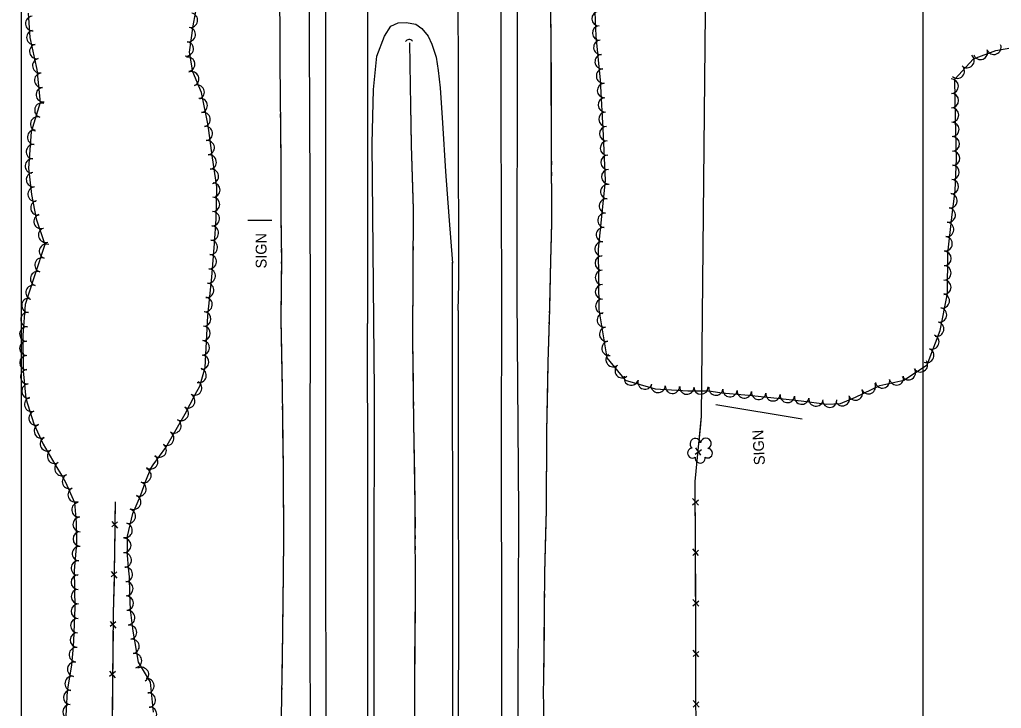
# Model space of a CAD drawing. Extents: x 353423 to 364002, y 127000 to 201942.
# Drawn here: x 359999 to 360543, y 155005 to 155387 of the extents above; entities that cross this region are included whole.
import ezdxf

# ---------------------------------------------------------------- set-up
doc = ezdxf.new("R2010")
doc.units = 0
for name, color, linetype in [('E_DTM_SlopeBottom', 7, 'Continuous'), ('E_DTM_SlopeTop', 7, 'Continuous'), ('E_FEN_Generic', 7, 'Continuous'), ('E_LAND_BrushLine', 7, 'Continuous'), ('E_LAND_TreeLine', 7, 'Continuous'), ('E_STRUCT_WingWall', 7, 'Continuous')]:
    doc.layers.add(name, color=color, linetype=linetype)

msp = doc.modelspace()

# ---------------------------------------------------------------- linework, layer by layer
at = {"layer": 'E_DTM_SlopeBottom'}
for p, q in [((360373.51, 155145.78), (360376.96, 155148.27)), ((360376.73, 155145.29), (360373.85, 155149.33)), ((360375.36, 155117.51), (360372.08, 155121.24)), ((360372.1, 155117.67), (360375.28, 155120.49)), ((360049.97, 155108.39), (360053.14, 155104.66)), ((360053.18, 155108.18), (360050, 155105.45)), ((360375.46, 155089.49), (360372.18, 155093.21)), ((360372.2, 155089.65), (360375.38, 155092.47)), ((360049.61, 155080.73), (360052.78, 155077)), ((360052.83, 155080.52), (360049.65, 155077.79)), ((360375.56, 155061.46), (360372.29, 155065.19)), ((360372.3, 155061.62), (360375.48, 155064.45)), ((360049.04, 155053.07), (360052.22, 155049.35)), ((360052.25, 155052.87), (360049.07, 155050.12)), ((360375.61, 155033.43), (360372.35, 155037.17)), ((360372.35, 155033.6), (360375.54, 155036.42)), ((360048.77, 155025.4), (360051.95, 155021.68)), ((360051.98, 155025.2), (360048.8, 155022.46)), ((360375.67, 155005.41), (360372.4, 155009.14)), ((360372.41, 155005.57), (360375.59, 155008.39))]:
    msp.add_line(p, q, dxfattribs=at)
for points in [[(360374.6, 154657.93), (360374.27, 154789.6), (360374.39, 154872.44), (360374.04, 154944.9), (360373.8, 155062.49), (360373.56, 155130.68), (360377.07, 155166.82), (360383.23, 155800.82), (360371.63, 155876.08), (360363.17, 155930.21), (360363.68, 156057.43)], [(360376.62, 155162.22), (360377.07, 155166.82), (360377.12, 155172.22)], [(360375.52, 155150.89), (360376.62, 155162.22)], [(360373.91, 155134.33), (360374.88, 155144.3)], [(360373.59, 155122.96), (360373.56, 155130.68), (360373.91, 155134.33)], [(360051.84, 155119.41), (360051.32, 155078.68), (360050.8, 155057.43), (360048.82, 154854.31), (360047.31, 154738.99), (360046.25, 154651.82), (360046.43, 154649.15)], [(360051.84, 155119.41), (360051.71, 155109.52)], [(360373.65, 155106.32), (360373.61, 155116.34)], [(360373.69, 155094.93), (360373.65, 155106.32)], [(360051.63, 155102.99), (360051.48, 155091.75)], [(360051.48, 155091.75), (360051.36, 155081.86)], [(360373.75, 155078.3), (360373.71, 155088.31)], [(360373.79, 155066.91), (360373.75, 155078.3)], [(360051.23, 155075.33), (360050.97, 155064.09)], [(360050.97, 155064.09), (360050.8, 155057.43), (360050.77, 155054.2)], [(360373.83, 155050.27), (360373.81, 155060.29)], [(360373.85, 155038.89), (360373.83, 155050.27)], [(360050.71, 155047.67), (360050.6, 155036.43)], [(360050.6, 155036.43), (360050.5, 155026.54)], [(360373.89, 155022.25), (360373.86, 155032.26)], [(360373.91, 155010.86), (360373.89, 155022.25)], [(360050.44, 155020), (360050.33, 155008.76)], [(360050.33, 155008.76), (360050.23, 154998.88)]]:
    msp.add_lwpolyline(points, dxfattribs=at)
msp.add_arc((360214.86, 155373.17), 2.46, 39.5587, 145.7982, dxfattribs=at)
at = {"layer": 'E_DTM_SlopeTop'}
for points in [[(360160.88, 154649.51), (360160.47, 154778.56), (360160.34, 154844.91), (360160.34, 154917.3), (360160.17, 154974.67), (360160.09, 155063.03), (360159.94, 155148.34), (360160.21, 155221.69), (360159.95, 155291.68), (360159.68, 155375.74), (360159.8, 155476.89), (360159.9, 155559.87), (360159.69, 155639.04), (360159.6, 155727.58), (360159.58, 155825.76), (360159.66, 155895.71), (360159.68, 155995.85), (360159.71, 156063.63), (360159.51, 156154.85), (360159.48, 156245.71), (360159.4, 156333.74), (360159.15, 156418.98)], [(360166.92, 156419.55), (360167.69, 156338.28), (360167.82, 156246.99), (360167.75, 156156.84), (360168.07, 156066.65), (360167.85, 155955.08), (360168.16, 155878.49), (360168.12, 155801.67), (360168.24, 155719.12), (360168.4, 155623.17), (360168.58, 155524.2), (360168.52, 155411.79), (360168.54, 155304.55), (360168.56, 155207.12), (360168.55, 155102.32), (360168.68, 154992.12), (360168.79, 154882.27), (360168.66, 154785.18), (360169.22, 154651.05)], [(360266.56, 154659.69), (360266.53, 154799.17), (360266.6, 154873.71), (360266.48, 154948.08), (360266.28, 155051.99), (360266.19, 155142.07), (360266.25, 155235.9), (360265.98, 155330.49), (360265.93, 155417.04), (360265.94, 155508.08), (360265.74, 155616.08), (360265.8, 155714.37), (360265.71, 155796.87), (360265.44, 155872.07), (360265.77, 155960.11), (360265.67, 156034.75), (360265.41, 156134.94), (360265.6, 156225.34), (360265.44, 156337.76), (360265.53, 156416.75)], [(360274.83, 156416.43), (360274.29, 156328.16), (360274.93, 156251.92), (360275.09, 156171.42), (360275.17, 156093.96), (360274.88, 156014.15), (360274.48, 155933.7), (360274.83, 155876.11), (360274.96, 155519.19), (360274.62, 155232.93), (360275.58, 155113.48), (360275.1, 155012.93), (360275.25, 154915.83), (360275.1, 154849.17), (360275.67, 154756.01), (360275.81, 154684.26), (360276.15, 154660.12)], [(360191.83, 155573.64), (360191.9, 155531.49), (360191.85, 155419.08), (360191.87, 155311.83), (360191.82, 155218.14)], [(360242.11, 155225.49), (360242.46, 155240.09), (360242.19, 155334.67), (360242.14, 155421.22), (360242.14, 155455.7)], [(360194.43, 155317.93), (360195.21, 155347.93), (360197.04, 155366.39), (360201.18, 155377.6), (360204.81, 155383.06), (360208.73, 155384.98), (360213.27, 155385.14), (360218.64, 155384.07), (360221.93, 155381.8), (360225.54, 155377.44), (360227.5, 155372.99), (360229.95, 155365.87), (360231.09, 155358.55), (360232.18, 155348.93), (360233.48, 155329.43), (360235.07, 155302.52), (360236.84, 155277.7), (360238.96, 155251.64)], [(360196.25, 154657.31), (360195.78, 154795.05), (360195.8, 154898.83), (360195.45, 154977.77), (360195.53, 155074.64), (360195.73, 155180.25), (360194.43, 155317.93)], [(360239.64, 154654.9), (360239.1, 154782.74), (360239.28, 154865.03), (360239.31, 154929.24), (360239.16, 154988.97), (360239.15, 155030.95), (360239.16, 155104.88), (360238.99, 155190.23), (360238.91, 155252.17)], [(360242.11, 155225.49), (360242.07, 155178.52), (360242.05, 155132.04), (360242.3, 155064.48), (360242.15, 154987.8), (360242.35, 154911.54), (360242.16, 154830.84), (360242.44, 154749.91)], [(360192.52, 154657.33), (360192.17, 154759.61), (360192.32, 154833.09), (360192.12, 154897.92), (360191.94, 154959.22), (360191.98, 155049.15), (360192, 155130.01), (360191.82, 155218.14)]]:
    msp.add_lwpolyline(points, dxfattribs=at)
at = {"layer": 'E_FEN_Generic'}
msp.add_line((360540.17, 155369.5), (360557, 155372.61), dxfattribs=at)
for points in [[(360317.12, 155408.69), (360318.52, 155377.47), (360320.8, 155353.16), (360322.47, 155322.35), (360323.57, 155297.48), (360319.79, 155259.5), (360320.16, 155225.75), (360324.48, 155199.13), (360334.69, 155186.75), (360351.43, 155181.89), (360369.41, 155180.83), (360380.51, 155180.91), (360382.31, 155180.63), (360388.38, 155179.78), (360403.15, 155178.5), (360419.07, 155176.87), (360432.3, 155175.3), (360446.47, 155173.5), (360454.19, 155173.8), (360462.4, 155177.31), (360475.86, 155183.87), (360489.24, 155186.86), (360502.22, 155195.24), (360509.44, 155214.34), (360513.5, 155234.81), (360513.69, 155257.11), (360515.79, 155277.02), (360517.62, 155292), (360518.41, 155309.51), (360517.86, 155332.02), (360517.57, 155353.64), (360527.96, 155364.86), (360540.17, 155369.5)], [(360317.12, 155408.69), (360318.52, 155377.47), (360320.8, 155353.16), (360322.47, 155322.35), (360323.57, 155297.48), (360319.79, 155259.5), (360320.16, 155225.75), (360324.48, 155199.13), (360334.69, 155186.75), (360351.43, 155181.89), (360369.41, 155180.83), (360380.51, 155180.91), (360382.31, 155180.63), (360388.38, 155179.78), (360403.15, 155178.5), (360419.07, 155176.87), (360432.3, 155175.3), (360446.47, 155173.5), (360454.19, 155173.8), (360462.4, 155177.31), (360475.86, 155183.87), (360489.24, 155186.86), (360502.22, 155195.24), (360509.44, 155214.34), (360513.5, 155234.81), (360513.69, 155257.11), (360515.79, 155277.02), (360517.62, 155292), (360518.41, 155309.51), (360517.86, 155332.02), (360517.57, 155353.64), (360527.96, 155364.86), (360540.17, 155369.5)], [(360073.05, 155002.68), (360071.42, 155019.37), (360064.87, 155030.51), (360061.83, 155047.61), (360060.41, 155059.48), (360059.98, 155068.45), (360059.73, 155077.8), (360059.36, 155082.67), (360058.75, 155089.71), (360058.8, 155100.34), (360061.73, 155112.91), (360065.98, 155122.67), (360068.85, 155130.96), (360071.74, 155137.89), (360072.93, 155139.81), (360079.99, 155149.5), (360090.77, 155168.06), (360096.28, 155178.78), (360098.91, 155183.4), (360101.87, 155193.86), (360103.18, 155222.49), (360105.52, 155243.88), (360106.95, 155262.58), (360107.8, 155276.24), (360108.2, 155294.03), (360105.58, 155311.42), (360103.42, 155328.03), (360099.71, 155346.29), (360094.93, 155357.81), (360093.16, 155368.69), (360095.2, 155383.18), (360097.63, 155397.28)], [(360003.58, 155390.21), (360004.58, 155376.83), (360008.35, 155359.03), (360010.37, 155340.81), (360005.33, 155324.39), (360003.75, 155304.34), (360005.42, 155289.69), (360008.08, 155276.28), (360012.79, 155262), (360007.12, 155244.58), (360001.95, 155228.7), (360000.76, 155211.71), (360000.88, 155192), (360002.32, 155176.71), (360006.82, 155162.62), (360012.01, 155151.28), (360018.38, 155140.12), (360022.72, 155133.18), (360024.38, 155130.22), (360029.34, 155118.87), (360030.3, 155107.83), (360030.43, 155096.28), (360029.22, 155081.19), (360029.46, 155060.69), (360028.79, 155042.27), (360028.66, 155039.23), (360027.64, 155028.72), (360025.24, 155014.58), (360024.21, 154993.82)], [(360003.58, 155390.21), (360004.58, 155376.83), (360008.35, 155359.03), (360010.37, 155340.81), (360005.33, 155324.39), (360003.75, 155304.34), (360005.42, 155289.69), (360008.08, 155276.28), (360012.79, 155262), (360007.12, 155244.58), (360001.95, 155228.7), (360000.76, 155211.71), (360000.88, 155192), (360002.32, 155176.71), (360006.82, 155162.62), (360012.01, 155151.28), (360018.38, 155140.12), (360022.72, 155133.18), (360024.38, 155130.22), (360029.34, 155118.87), (360030.3, 155107.83), (360030.43, 155096.28), (360029.22, 155081.19), (360029.46, 155060.69), (360028.79, 155042.27), (360028.66, 155039.23), (360027.64, 155028.72), (360025.24, 155014.58), (360024.21, 154993.82)]]:
    msp.add_lwpolyline(points, dxfattribs=at)
for centre, radius, start, end in [((360006.11, 155384.52), 4, 94.3104, 274.2951), ((360093.62, 155386.35), 3.99, 260.1959, 80.1806), ((360320.18, 155387.16), 3.99, 92.5886, 272.5733), ((360092.41, 155378.39), 3.99, 262.0143, 81.999), ((360320.54, 155379.19), 3.99, 92.5886, 272.5733), ((360006.73, 155376.82), 4, 101.9482, 281.9329), ((360008.38, 155368.99), 4, 101.9482, 281.9329), ((360091.3, 155370.48), 3.99, 262.0143, 81.999), ((360321.2, 155371.33), 3.99, 95.3669, 275.3516), ((360539.19, 155371.36), 3.99, 200.8008, 20.7855), ((360010.04, 155361.16), 4, 101.9482, 281.9329), ((360092.14, 155361.97), 3.99, 279.2588, 99.2435), ((360321.94, 155363.38), 3.99, 95.3669, 275.3516), ((360524.28, 155363.96), 3.99, 227.2212, 47.2058), ((360531.73, 155368.53), 3.99, 200.8008, 20.7855), ((360518.86, 155358.1), 3.99, 227.2212, 47.2058), ((360011.12, 155353.03), 4, 96.3485, 276.3332), ((360094.31, 155353.85), 3.99, 292.5187, 112.5034), ((360322.69, 155355.43), 3.99, 95.3669, 275.3516), ((360012.01, 155345.07), 4, 96.3485, 276.3332), ((360097.37, 155346.47), 3.99, 292.5187, 112.5034), ((360323.21, 155347.38), 3.99, 93.1061, 273.0908), ((360515.53, 155349.78), 3.99, 270.7547, 90.7394), ((360323.64, 155339.41), 3.99, 93.1061, 273.0908), ((360515.64, 155341.79), 3.99, 270.7547, 90.7394), ((360011.22, 155336.42), 4, 72.9341, 252.9188), ((360099.04, 155339.09), 3.99, 281.49, 101.4747), ((360515.74, 155333.81), 3.99, 270.7547, 90.7394), ((360008.87, 155328.77), 4, 72.9341, 252.9188), ((360100.63, 155331.27), 3.99, 281.49, 101.4747), ((360324.07, 155331.44), 3.99, 93.1061, 273.0908), ((360101.89, 155323.55), 3.99, 277.4178, 97.4025), ((360324.5, 155323.47), 3.99, 93.1061, 273.0908), ((360515.92, 155325.8), 3.99, 271.4307, 91.4154), ((360007.2, 155321.45), 4, 85.5094, 265.494), ((360516.12, 155317.82), 3.99, 271.4307, 91.4154), ((360006.57, 155313.47), 4, 85.5094, 265.494), ((360102.92, 155315.63), 3.99, 277.4178, 97.4025), ((360324.87, 155315.47), 3.99, 92.5453, 272.53), ((360104.03, 155307.68), 3.99, 278.5715, 98.5561), ((360325.22, 155307.49), 3.99, 92.5453, 272.53), ((360516.32, 155309.84), 3.99, 271.4307, 91.4154), ((360005.95, 155305.49), 4, 85.5094, 265.494), ((360515.98, 155302.01), 3.99, 267.4015, 87.3862), ((360006.59, 155297.94), 4, 96.5148, 276.4995), ((360105.22, 155299.79), 3.99, 278.5715, 98.5561), ((360325.58, 155299.52), 3.99, 92.5453, 272.53), ((360106.07, 155292.23), 3.99, 268.7292, 88.7139), ((360325.06, 155291.26), 3.99, 84.3207, 264.3053), ((360515.62, 155294.03), 3.99, 267.4015, 87.3862), ((360007.5, 155289.98), 4, 96.5148, 276.4995), ((360514.81, 155286.25), 3.99, 263.0479, 83.0326), ((360009.02, 155282.3), 4, 101.205, 281.1896), ((360105.89, 155284.25), 3.99, 268.7292, 88.7139), ((360324.26, 155283.32), 3.99, 84.3207, 264.3053), ((360010.78, 155274.77), 4, 108.2474, 288.2321), ((360105.71, 155276.35), 3.99, 266.4527, 86.4374), ((360323.47, 155275.37), 3.99, 84.3207, 264.3053), ((360513.84, 155278.33), 3.99, 263.0479, 83.0326), ((360512.98, 155270.35), 3.99, 263.9819, 83.9666), ((360013.29, 155267.16), 4, 108.2474, 288.2321), ((360105.22, 155268.39), 3.99, 266.4527, 86.4374), ((360322.68, 155267.43), 3.99, 84.3207, 264.3053), ((360013.77, 155258.25), 4, 71.9921, 251.9768), ((360104.69, 155260.45), 3.99, 265.6322, 85.6168), ((360321.89, 155259.48), 3.99, 84.3207, 264.3053), ((360512.15, 155262.41), 3.99, 263.9819, 83.9666), ((360104.08, 155252.49), 3.99, 265.6322, 85.6168), ((360511.57, 155254.26), 3.99, 269.5219, 89.5066), ((360011.3, 155250.64), 4, 71.9921, 251.9768), ((360321.97, 155251.73), 3.99, 90.6306, 270.6153), ((360008.82, 155243.03), 4, 71.9567, 251.9414), ((360103.47, 155244.53), 3.99, 265.6322, 85.6168), ((360322.05, 155243.75), 3.99, 90.6306, 270.6153), ((360511.51, 155246.27), 3.99, 269.5219, 89.5066), ((360102.63, 155236.67), 3.99, 263.7734, 83.758), ((360322.14, 155235.76), 3.99, 90.6306, 270.6153), ((360511.44, 155238.29), 3.99, 269.5219, 89.5066), ((360006.34, 155235.42), 4, 71.9567, 251.9414), ((360510.57, 155230.78), 3.99, 258.8011, 78.7858), ((360004.02, 155228.3), 4, 86.0045, 265.9892), ((360101.76, 155228.73), 3.99, 263.7734, 83.758), ((360322.23, 155227.78), 3.99, 90.6306, 270.6153), ((360003.46, 155220.31), 4, 86.0045, 265.9892), ((360101.01, 155220.65), 3.99, 267.3877, 87.3723), ((360323.18, 155220.18), 3.99, 99.2272, 279.2119), ((360509.02, 155222.95), 3.99, 258.8011, 78.7858), ((360507.46, 155215.11), 3.99, 258.8011, 78.7858), ((360002.9, 155212.33), 4, 86.0045, 265.9892), ((360100.64, 155212.68), 3.99, 267.3877, 87.3723), ((360324.46, 155212.3), 3.99, 99.2272, 279.2119), ((360002.9, 155204.49), 4, 90.3769, 270.3615), ((360100.28, 155204.71), 3.99, 267.3877, 87.3723), ((360325.74, 155204.42), 3.99, 99.2272, 279.2119), ((360504.8, 155207.96), 3.99, 249.2883, 69.273), ((360501.97, 155200.49), 3.99, 249.2883, 69.273), ((360002.95, 155196.48), 4, 90.3769, 270.3615), ((360099.91, 155196.73), 3.99, 267.3877, 87.3723), ((360327.98, 155198.17), 3.99, 129.5153, 309.5), ((360498.43, 155195.28), 3.99, 212.8772, 32.8619), ((360003.3, 155188.67), 4, 95.3845, 275.3692), ((360098.44, 155189.42), 3.99, 254.1998, 74.1845), ((360333.06, 155192.01), 3.99, 129.5153, 309.5), ((360491.72, 155190.95), 3.99, 212.8772, 32.8619), ((360095.95, 155182.42), 3.99, 240.3309, 60.3156), ((360338.04, 155187.95), 3.99, 163.8103, 343.795), ((360345.71, 155185.72), 3.99, 163.8103, 343.795), ((360477.4, 155186.36), 3.99, 192.5927, 12.5774), ((360485.2, 155188.09), 3.99, 192.5927, 12.5774), ((360004.05, 155180.71), 4, 95.3845, 275.3692), ((360352.97, 155183.89), 3.99, 176.6502, 356.6348), ((360360.94, 155183.42), 3.99, 176.6502, 356.6348), ((360368.91, 155182.95), 3.99, 176.6502, 356.6348), ((360376.76, 155182.97), 3.99, 180.4157, 0.4004), ((360385, 155182.36), 3.99, 171.9927, 351.9773), ((360392.83, 155181.49), 3.99, 175.0448, 355.0295), ((360400.78, 155180.8), 3.99, 175.0448, 355.0295), ((360408.76, 155180.02), 3.99, 174.1855, 354.1702), ((360462.43, 155179.65), 3.99, 205.9807, 25.9654), ((360469.61, 155183.15), 3.99, 205.9807, 25.9654), ((360005.59, 155173.36), 4, 107.7075, 287.6921), ((360092.14, 155175.3), 3.99, 242.8237, 62.8084), ((360416.7, 155179.21), 3.99, 174.1855, 354.1702), ((360424.67, 155178.31), 3.99, 173.2463, 353.231), ((360432.62, 155177.37), 3.99, 172.7354, 352.72), ((360440.54, 155176.36), 3.99, 172.7354, 352.72), ((360448.12, 155175.65), 3.99, 182.2858, 2.2705), ((360455.2, 155176.51), 3.99, 203.1389, 23.1235), ((360008.02, 155165.73), 4, 107.7075, 287.6921), ((360088.51, 155168.32), 3.99, 239.8644, 59.8491), ((360084.5, 155161.42), 3.99, 239.8644, 59.8491), ((360010.97, 155158.58), 4, 114.6143, 294.599), ((360014.3, 155151.5), 4, 119.7227, 299.7074), ((360080.49, 155154.52), 3.99, 239.8644, 59.8491), ((360373.64, 155151.51), 2.97, 11.4515, 232.6854), ((360379.49, 155151.71), 2.97, 289.1023, 172.0756), ((360018.26, 155144.55), 4, 119.7227, 299.7074), ((360076.3, 155147.99), 3.99, 233.928, 53.9126), ((360372.05, 155146.38), 2.78, 94.4224, 302.1954), ((360380.54, 155146.29), 2.61, 233.8075, 91.7402), ((360071.6, 155141.53), 3.99, 233.928, 53.9126), ((360376.28, 155143.59), 2.78, 171.0994, 12.1105), ((360022.33, 155137.76), 4, 122.0509, 302.0356), ((360067.84, 155133.98), 3.99, 247.3684, 67.3531), ((360026.51, 155130.58), 4, 113.5878, 293.5724), ((360029.71, 155123.24), 4, 113.5878, 293.5724), ((360065.05, 155126.37), 3.99, 250.9286, 70.9133), ((360062.15, 155119.11), 3.99, 246.4797, 66.4644), ((360031.78, 155114.92), 4, 94.9994, 274.984), ((360059.21, 155111.31), 3.99, 256.8899, 76.8746), ((360032.41, 155106.78), 4, 90.6771, 270.6618), ((360057.4, 155103.53), 3.99, 256.8899, 76.8746), ((360032.5, 155098.78), 4, 90.6771, 270.6618), ((360056.69, 155095.16), 3.99, 269.7275, 89.7122), ((360032.08, 155090.6), 4, 85.4072, 265.3919), ((360056.89, 155087), 3.99, 274.9686, 94.9533), ((360031.44, 155082.62), 4, 85.4072, 265.3919), ((360057.54, 155079.06), 3.99, 274.3668, 94.3514), ((360031.39, 155074.81), 4, 90.6617, 270.6464), ((360057.81, 155071.19), 3.99, 271.5153, 91.4999), ((360031.48, 155066.81), 4, 90.6617, 270.6464), ((360058.14, 155063.17), 3.99, 272.7713, 92.756), ((360031.48, 155058.71), 4, 87.938, 267.9226), ((360031.19, 155050.71), 4, 87.938, 267.9226), ((360058.83, 155055.07), 3.99, 276.8544, 96.8391), ((360059.82, 155047.03), 3.99, 280.0577, 100.0423), ((360030.9, 155042.71), 4, 87.938, 267.9226), ((360030.31, 155034.6), 4, 84.4752, 264.4599), ((360061.21, 155039.17), 3.99, 280.0577, 100.0423), ((360062.6, 155031.31), 3.99, 280.0577, 100.0423), ((360029.39, 155026.5), 4, 80.3693, 260.354), ((360066.51, 155023.59), 3.99, 300.4847, 120.4694), ((360028.05, 155018.61), 4, 80.3693, 260.354), ((360069.52, 155017.32), 3.99, 275.5765, 95.5611), ((360027.15, 155010.92), 4, 87.164, 267.1487), ((360070.29, 155009.38), 3.99, 275.5765, 95.5611), ((360026.76, 155002.93), 4, 87.164, 267.1487), ((360070.92, 155001.7), 3.99, 268.083, 88.0677)]:
    msp.add_arc(centre, radius, start, end, dxfattribs=at)
at = {"layer": 'E_LAND_BrushLine'}
for p, q in [((360138.68, 155275.36), (360125.51, 155275.4)), ((360432.84, 155165.1), (360384.9, 155173.12))]:
    msp.add_line(p, q, dxfattribs=at)
at = {"layer": 'E_LAND_TreeLine'}
for p, q in [((360000, 154500), (360000, 156500)), ((360500, 154500), (360500, 156500))]:
    msp.add_line(p, q, dxfattribs=at)
at = {"layer": 'E_STRUCT_WingWall'}
for points in [[(360289.63, 155020.07), (360290.21, 155080.05), (360291.01, 155114.67), (360291.35, 155158.35), (360291.94, 155196.78), (360292.84, 155226.19), (360293.47, 155253.09), (360294.1, 155274.16), (360291.64, 155835.72), (360289.62, 155895.98), (360289.7, 155961.88), (360289.23, 156021.59), (360289.38, 156069.94), (360289, 156115.11), (360288.86, 156148.7), (360289.24, 156185.69), (360289.59, 156235.45), (360289.63, 156282.76), (360289.38, 156326.89), (360288.72, 156387.73), (360289.16, 156414.8)], [(360142.92, 155414.56), (360143.15, 155362.45), (360143.67, 155308.53), (360143.75, 155278.85), (360144.05, 155253.8), (360143.71, 155220), (360144.43, 155181.07), (360144.99, 155137.83), (360145.27, 155097.8), (360144.59, 155046.83), (360144.01, 154999.92), (360144.2, 154962.44), (360144.03, 154897.63), (360143.06, 154835.84), (360142.16, 154789.11), (360141.48, 154736.48), (360138.52, 154701.31), (360134.68, 154644.59)], [(360142.97, 155403.44), (360143.1, 155374.04)], [(360293.63, 155382.05), (360293.62, 155384.1)], [(360293.77, 155348.21), (360293.64, 155377.95)], [(360143.1, 155374.04), (360143.15, 155362.45), (360143.32, 155344.65)], [(360215.04, 155373.89), (360215.42, 155350.16), (360216.1, 155316.98), (360217.17, 155281.57), (360216.99, 155246.63), (360216.81, 155208.86), (360217.37, 155163.53), (360218.15, 155117.33), (360218.24, 155063.26), (360217.79, 155017.86), (360217.99, 154965.48), (360218.01, 154910.59), (360217.65, 154860.31), (360217.77, 154811.43), (360217, 154761.58), (360216.76, 154733.5)], [(360215.04, 155373.89), (360215.42, 155350.16), (360215.53, 155344.88)], [(360293.9, 155318.47), (360293.77, 155348.21)], [(360143.36, 155340.59), (360143.38, 155338.57)], [(360215.61, 155340.88), (360215.66, 155338.88)], [(360143.42, 155334.51), (360143.44, 155332.48)], [(360215.74, 155334.87), (360215.78, 155332.87)], [(360143.48, 155328.43), (360143.5, 155326.4)], [(360215.86, 155328.87), (360215.9, 155326.87)], [(360143.53, 155322.35), (360143.67, 155308.53), (360143.71, 155292.95)], [(360215.98, 155322.87), (360216.1, 155316.98), (360216.8, 155293.86)], [(360293.93, 155312.31), (360293.92, 155314.36)], [(360293.96, 155306.16), (360293.95, 155308.21)], [(360293.98, 155300.01), (360293.98, 155302.06)], [(360293.86, 155266.17), (360294.1, 155274.16), (360294, 155295.9)], [(360143.71, 155292.95), (360143.75, 155278.85), (360143.93, 155263.56)], [(360216.8, 155293.86), (360217.17, 155281.57), (360217.08, 155264.85)], [(360293.08, 155236.44), (360293.47, 155253.09), (360293.86, 155266.17)], [(360143.98, 155259.51), (360144, 155257.48)], [(360217.06, 155260.85), (360217.05, 155258.84)], [(360144.04, 155253.43), (360144.02, 155251.4)], [(360217.03, 155254.84), (360217.02, 155252.84)], [(360143.98, 155247.35), (360143.96, 155245.32)], [(360217, 155248.84), (360216.99, 155246.83)], [(360143.92, 155241.27), (360143.71, 155220), (360143.86, 155211.88)], [(360216.97, 155242.83), (360216.83, 155213.81)], [(360292.94, 155230.29), (360292.99, 155232.34)], [(360292.78, 155224.14), (360292.84, 155226.19)], [(360292.59, 155217.99), (360292.65, 155220.04)], [(360216.83, 155213.81), (360216.81, 155208.86), (360217.1, 155184.79)], [(360291.75, 155184.15), (360291.94, 155196.78), (360292.47, 155213.89)], [(360143.86, 155211.88), (360144.4, 155182.49)], [(360217.15, 155180.79), (360217.18, 155178.78)], [(360291.32, 155154.41), (360291.35, 155158.35), (360291.75, 155184.15)], [(360144.46, 155178.44), (360144.49, 155176.41)], [(360217.23, 155174.78), (360217.25, 155172.78)], [(360144.54, 155172.35), (360144.57, 155170.33)], [(360144.62, 155166.27), (360144.65, 155164.24)], [(360217.3, 155168.78), (360217.33, 155166.77)], [(360144.7, 155160.19), (360144.99, 155137.83), (360145.04, 155130.8)], [(360217.38, 155162.77), (360217.87, 155133.75)], [(360291.28, 155148.26), (360291.29, 155150.31)], [(360291.23, 155142.11), (360291.24, 155144.16)], [(360291.18, 155135.95), (360291.2, 155138)], [(360217.87, 155133.75), (360218.15, 155117.33), (360218.17, 155104.73)], [(360290.72, 155102.11), (360291.01, 155114.67), (360291.15, 155131.85)], [(360145.04, 155130.8), (360145.25, 155101.4)], [(360218.17, 155100.73), (360218.18, 155098.73)], [(360290.14, 155072.38), (360290.21, 155080.05), (360290.72, 155102.11)], [(360145.27, 155097.35), (360145.24, 155095.32)], [(360218.19, 155094.73), (360218.19, 155092.73)], [(360145.18, 155091.27), (360145.16, 155089.24)], [(360218.2, 155088.72), (360218.2, 155086.72)], [(360145.1, 155085.18), (360145.08, 155083.16)], [(360218.21, 155082.72), (360218.24, 155063.26), (360218.15, 155053.7)], [(360145.02, 155079.1), (360144.63, 155049.71)], [(360290.08, 155066.22), (360290.1, 155068.27)], [(360290.02, 155060.07), (360290.04, 155062.12)], [(360289.96, 155053.92), (360289.98, 155055.97)], [(360144.63, 155049.71), (360144.59, 155046.83), (360144.26, 155020.31)], [(360218.15, 155053.7), (360217.85, 155024.67)], [(360289.63, 155020.07), (360289.92, 155049.81)], [(360217.81, 155020.67), (360217.79, 155018.67)], [(360289.77, 154994.41), (360289.59, 155005.22), (360289.42, 155014.5), (360289.63, 155020.07)], [(360289.74, 154993.9), (360289.77, 154994.41), (360289.59, 155005.22), (360289.42, 155014.5), (360289.63, 155020.07)], [(360144.21, 155016.26), (360144.19, 155014.23)], [(360217.8, 155014.67), (360217.81, 155012.66)], [(360144.14, 155010.18), (360144.11, 155008.15)], [(360217.82, 155008.66), (360217.83, 155006.66)]]:
    msp.add_lwpolyline(points, dxfattribs=at)

# ---------------------------------------------------------------- texts
at = {"layer": 'E_LAND_BrushLine'}
for rotation, p in [(90.1151, (360135.83, 155248.74)), (93.0278, (360412.24, 155139.82))]:
    msp.add_text('SIGN', height=6, rotation=rotation, dxfattribs=at).set_placement(p)

doc.saveas('drawing.dxf')
